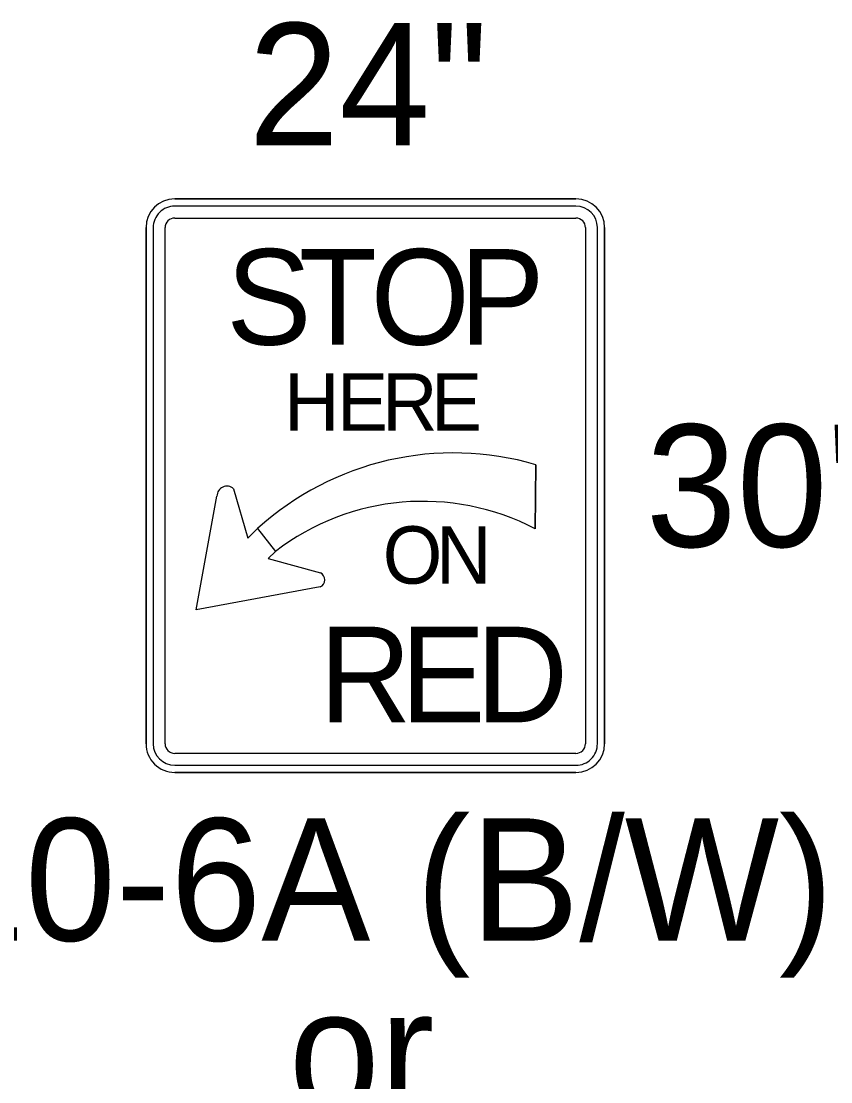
# Model space of a CAD drawing. Extents: x 99999.1 to 100095.7, y 99995 to 100010.7.
# Drawn here: x 100044.045 to 100044.575, y 100004.76 to 100005.454 of the extents above; entities that cross this region are included whole.
import ezdxf

# ---------------------------------------------------------------- set-up
doc = ezdxf.new("R2010")
doc.units = 0
doc.layers.add('TR_SN_ConstructionSigns', color=7, linetype='Continuous')

msp = doc.modelspace()

# ---------------------------------------------------------------- linework, layer by layer
at = {"layer": 'TR_SN_ConstructionSigns'}
for p, q in [((100044.4079, 100005.33733), (100044.1454, 100005.33733)), ((100044.1454, 100005.33733), (100044.4079, 100005.33733)), ((100044.4079, 100005.33733), (100044.1454, 100005.33733)), ((100044.1454, 100005.33733), (100044.4079, 100005.33733)), ((100044.4079, 100005.33264), (100044.1454, 100005.33264)), ((100044.1454, 100005.32483), (100044.4079, 100005.32483)), ((100044.12665, 100005.31858), (100044.12665, 100004.98108)), ((100044.12665, 100004.98108), (100044.12665, 100005.31858)), ((100044.12665, 100005.31858), (100044.12665, 100004.98108)), ((100044.12665, 100004.98108), (100044.12665, 100005.31858)), ((100044.13134, 100005.31858), (100044.13134, 100004.98108)), ((100044.13915, 100004.98108), (100044.13915, 100005.31858)), ((100044.41415, 100005.31858), (100044.41415, 100004.98108)), ((100044.42196, 100004.98108), (100044.42196, 100005.31858)), ((100044.42665, 100004.98108), (100044.42665, 100005.31858)), ((100044.42665, 100005.31858), (100044.42665, 100004.98108)), ((100044.42665, 100004.98108), (100044.42665, 100005.31858)), ((100044.42665, 100005.31858), (100044.42665, 100004.98108)), ((100044.38162, 100005.16355), (100044.38127, 100005.12158)), ((100044.38127, 100005.12158), (100044.38162, 100005.16355)), ((100044.18388, 100005.14785), (100044.19332, 100005.11544)), ((100044.15946, 100005.06858), (100044.17306, 100005.14302)), ((100044.19332, 100005.11544), (100044.19964, 100005.12177)), ((100044.19964, 100005.12177), (100044.21134, 100005.10688)), ((100044.19964, 100005.12177), (100044.21134, 100005.10688)), ((100044.21134, 100005.10688), (100044.20659, 100005.10212)), ((100044.20659, 100005.10212), (100044.24078, 100005.09293)), ((100044.2406, 100005.08365), (100044.15946, 100005.06858)), ((100044.4079, 100004.97483), (100044.1454, 100004.97483)), ((100044.1454, 100004.96702), (100044.4079, 100004.96702)), ((100044.1454, 100004.96233), (100044.4079, 100004.96233)), ((100044.4079, 100004.96233), (100044.1454, 100004.96233)), ((100044.1454, 100004.96233), (100044.4079, 100004.96233)), ((100044.4079, 100004.96233), (100044.1454, 100004.96233))]:
    msp.add_line(p, q, dxfattribs=at)
for centre, radius, start, end in [((100044.1454, 100005.31858), 0.01875, 90, 180), ((100044.1454, 100005.31858), 0.01875, 90, 180), ((100044.1454, 100005.31858), 0.01875, 90, 180), ((100044.1454, 100005.31858), 0.01875, 90, 180), ((100044.4079, 100005.31858), 0.01875, 0, 90), ((100044.4079, 100005.31858), 0.01875, 0, 90), ((100044.4079, 100005.31858), 0.01875, 0, 90), ((100044.4079, 100005.31858), 0.01875, 0, 90), ((100044.1454, 100005.31858), 0.01406, 90, 180.00001), ((100044.4079, 100005.31858), 0.01406, 0, 90), ((100044.1454, 100005.31858), 0.00625, 90, 180.00001), ((100044.4079, 100005.31858), 0.00625, 0, 90), ((100044.32787, 100004.98042), 0.19085, 73.6434, 132.21315), ((100044.32787, 100004.98042), 0.19085, 73.6434, 132.21315), ((100044.30783, 100004.98102), 0.15859, 62.4149, 127.4769), ((100044.30783, 100004.98102), 0.15859, 62.4149, 127.4769), ((100044.1454, 100004.98108), 0.01875, 180, 270.00001), ((100044.1454, 100004.98108), 0.01875, 180, 270.00001), ((100044.1454, 100004.98108), 0.01875, 180, 270.00001), ((100044.1454, 100004.98108), 0.01875, 180, 270.00001), ((100044.1454, 100004.98108), 0.01406, 180.00001, 270), ((100044.1454, 100004.98108), 0.00625, 180.00001, 270), ((100044.4079, 100004.98108), 0.01875, 270.00001, 0.00001), ((100044.4079, 100004.98108), 0.01875, 270.00001, 0.00001), ((100044.4079, 100004.98108), 0.01875, 270.00001, 0.00001), ((100044.4079, 100004.98108), 0.01406, 270, 0.00001), ((100044.4079, 100004.98108), 0.00625, 270, 0.00001), ((100044.4079, 100004.98108), 0.01875, 270.00001, 0.00001)]:
    msp.add_arc(centre, radius, start, end, dxfattribs=at)
for centre, major_axis, ratio, start_param, end_param in [((100044.17953, 100005.1431), (-0.00647, -0.00009), 0.989437, 3.962549, 6.283185), ((100044.23839, 100005.08834), (-0.0046, 0.00239), 0.999053, 2.490568, 4.712389)]:
    msp.add_ellipse(centre, major_axis=major_axis, ratio=ratio, start_param=start_param, end_param=end_param, dxfattribs=at)

# ---------------------------------------------------------------- texts
for s, p in [('24"', (100044.19357, 100005.37233)), ('30"', (100044.45358, 100005.10983)), ('R10-6A (B/W)', (100043.91069, 100004.85233)), ('or', (100044.22007, 100004.74033))]:
    msp.add_text(s, height=0.08, rotation=360, dxfattribs=at).set_placement(p)
for s, height, p in [('S', 0.0625, (100044.17915, 100005.24202)), ('T', 0.0625, (100044.22665, 100005.24202)), ('O', 0.0625, (100044.27353, 100005.24202)), ('P', 0.0625, (100044.33165, 100005.24202)), ('H', 0.0375, (100044.21703, 100005.18577)), ('E', 0.0375, (100044.25153, 100005.18577)), ('R', 0.0375, (100044.28115, 100005.18577)), ('E', 0.0375, (100044.31303, 100005.18577)), ('O', 0.0375, (100044.28152, 100005.08577)), ('N', 0.0375, (100044.3164, 100005.08577)), ('R', 0.0625, (100044.23992, 100004.99514)), ('E', 0.0625, (100044.29305, 100004.99514)), ('D', 0.0625, (100044.34242, 100004.99514))]:
    msp.add_text(s, height=height, dxfattribs=at).set_placement(p)

doc.saveas('drawing.dxf')
